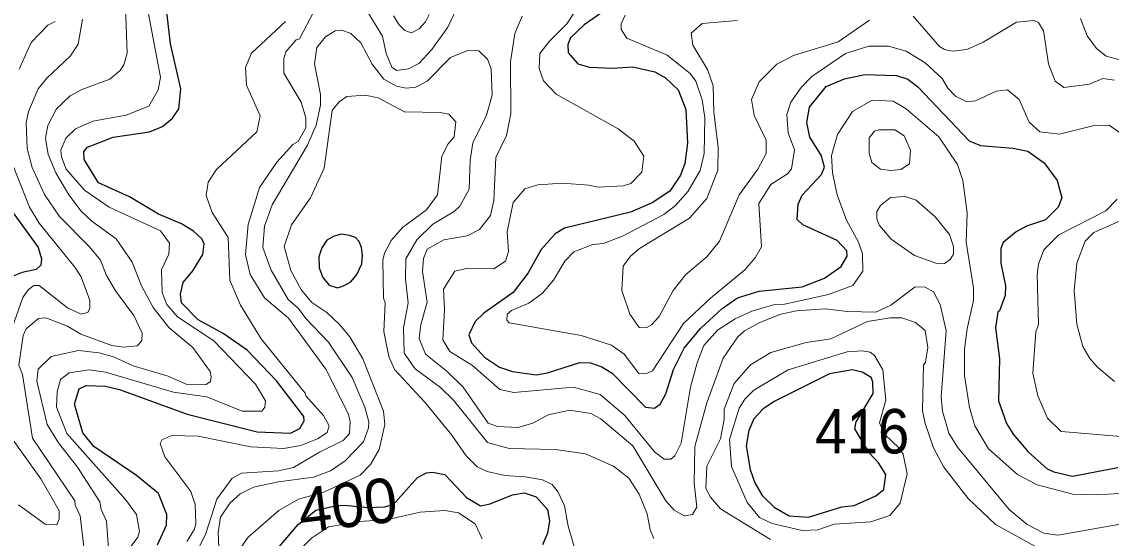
# Model space of a CAD drawing. Extents: x 673.6 to 698.9, y 7012 to 7040.1.
# Drawn here: x 684.033 to 685.993, y 7014.47 to 7015.399 of the extents above; entities that cross this region are included whole.
import ezdxf
from ezdxf.enums import TextEntityAlignment as Align

# ---------------------------------------------------------------- set-up
doc = ezdxf.new("R2010")
doc.units = 0
doc.header["$LTSCALE"] = 0.032
doc.layers.add('1', color=7, linetype='Continuous', lineweight=25)
doc.layers.add('2', color=7, linetype='Continuous', lineweight=13)
doc.layers.add('21', color=7, linetype='Continuous')
doc.layers.add('61', color=7, linetype='Continuous')

msp = doc.modelspace()

# ---------------------------------------------------------------- linework, layer by layer
at = {"layer": '1'}
for points in [[(684.3155, 7015.2427), (684.3192, 7015.2787), (684.3004, 7015.3593), (684.2923, 7015.4271), (684.2966, 7015.45), (684.3159, 7015.4757)], [(685.0815, 7015.4196), (685.0447, 7015.3935), (685.0202, 7015.3705), (685.0154, 7015.3585), (685.0161, 7015.3435), (685.0335, 7015.3232), (685.0541, 7015.3174), (685.0953, 7015.3158), (685.1321, 7015.3182), (685.1715, 7015.3091), (685.1912, 7015.2985), (685.2139, 7015.2765), (685.2273, 7015.2414), (685.2306, 7015.1809), (685.226, 7015.1439), (685.2177, 7015.123), (685.1988, 7015.0943), (685.1671, 7015.0732), (685.128, 7015.0567), (685.0092, 7015.0275), (684.9924, 7015.0173), (684.967, 7014.9891), (684.9438, 7014.947), (684.9166, 7014.9121), (684.864, 7014.8746), (684.8488, 7014.8599), (684.8374, 7014.8356), (684.8418, 7014.821), (684.8654, 7014.7954), (684.8925, 7014.7774), (684.9159, 7014.7696), (684.9582, 7014.7636), (684.9785, 7014.7671), (685.0367, 7014.7857), (685.0562, 7014.785), (685.0762, 7014.7783), (685.0951, 7014.7668), (685.1552, 7014.7053), (685.1712, 7014.7036), (685.1813, 7014.711), (685.1914, 7014.7294), (685.2054, 7014.773), (685.2247, 7014.8117), (685.2539, 7014.8468), (685.2927, 7014.8832), (685.3207, 7014.9022), (685.3593, 7014.914), (685.4368, 7014.922), (685.477, 7014.9375), (685.5069, 7014.9586), (685.5175, 7014.9775), (685.5174, 7014.987), (685.4999, 7015.0053), (685.4381, 7015.0334), (685.428, 7015.043), (685.4294, 7015.0708), (685.4368, 7015.087), (685.4716, 7015.1243), (685.477, 7015.1374), (685.4707, 7015.1588), (685.4508, 7015.1917), (685.4452, 7015.2179), (685.4498, 7015.2456), (685.4802, 7015.2826), (685.513, 7015.2967), (685.5495, 7015.3042), (685.6066, 7015.3027), (685.6267, 7015.2959), (685.6451, 7015.2818), (685.7373, 7015.185), (685.7575, 7015.1767), (685.8158, 7015.1719), (685.8429, 7015.1661), (685.8721, 7015.1451)], [(684.2768, 7014.4574), (684.293, 7014.4928), (684.2938, 7014.5125), (684.2787, 7014.5501), (684.2391, 7014.5825), (684.1626, 7014.6345), (684.1427, 7014.6593), (684.1278, 7014.7108), (684.1361, 7014.7386), (684.1484, 7014.7445), (684.1837, 7014.743), (684.2088, 7014.7371), (684.3304, 7014.6927), (684.4566, 7014.6609), (684.5164, 7014.6586), (684.5331, 7014.6669), (684.541, 7014.681), (684.5405, 7014.6888), (684.4912, 7014.7529), (684.4382, 7014.8082), (684.3953, 7014.8378), (684.3503, 7014.8626), (684.3203, 7014.8934), (684.3186, 7014.909), (684.3234, 7014.9299), (684.3407, 7014.9508), (684.3588, 7014.98), (684.3611, 7014.9993), (684.3568, 7015.0087), (684.3415, 7015.0224), (684.3199, 7015.0357), (684.279, 7015.0529), (684.2269, 7015.0838), (684.1707, 7015.1095), (684.1448, 7015.1513), (684.1444, 7015.1657), (684.1509, 7015.1732), (684.1973, 7015.1917), (684.2627, 7015.2012), (684.286, 7015.2104), (684.3037, 7015.2254), (684.3155, 7015.2427)], [(685.8721, 7015.1451), (685.8955, 7015.1136), (685.9037, 7015.0822), (685.8971, 7015.0652), (685.8745, 7015.0428), (685.8405, 7015.0314)], [(684.0139, 7015.0599), (684.0504, 7015.0096), (684.0625, 7014.9926), (684.0685, 7014.9723), (684.0669, 7014.961), (684.0586, 7014.9535), (684.0333, 7014.9481), (684.0096, 7014.9385)], [(685.8405, 7015.0314), (685.822, 7015.0213), (685.7986, 7015.0017), (685.7945, 7014.9908), (685.7945, 7014.9649), (685.8026, 7014.9238), (685.8018, 7014.9062), (685.792, 7014.8789), (685.7886, 7014.8762), (685.7846, 7014.8482), (685.7919, 7014.7923), (685.7903, 7014.7168), (685.8043, 7014.6758), (685.8163, 7014.6568), (685.8431, 7014.6251), (685.8777, 7014.5944), (685.8895, 7014.5889), (685.9233, 7014.5815), (686.0049, 7014.5967)], [(684.458, 7014.4098), (684.5301, 7014.4942), (684.5619, 7014.5201), (684.597, 7014.528), (684.6142, 7014.5289), (684.6563, 7014.5248), (684.6857, 7014.5259), (684.6953, 7014.5289), (684.7051, 7014.5343), (684.7446, 7014.5788), (684.7611, 7014.5875), (684.7718, 7014.5885), (684.7938, 7014.584), (684.833, 7014.5426), (684.8582, 7014.528), (684.8757, 7014.5315), (684.9159, 7014.5474), (684.9365, 7014.5514), (684.9581, 7014.5438), (684.9786, 7014.5211), (684.9824, 7014.501), (684.9785, 7014.4788), (684.9695, 7014.4574)]]:
    msp.add_lwpolyline(points, dxfattribs=at)
for points in [[(684.5681, 7014.9565), (684.5745, 7014.9391), (684.5859, 7014.9251), (684.6009, 7014.9203), (684.6117, 7014.9238), (684.625, 7014.9308), (684.6358, 7014.9441), (684.6447, 7014.9635), (684.6457, 7014.9788), (684.6438, 7014.9931), (684.64, 7015.0036), (684.6333, 7015.0106), (684.6222, 7015.0147), (684.6079, 7015.0166), (684.5948, 7015.0135), (684.5815, 7015.0058), (684.5726, 7014.9925), (684.5672, 7014.9763)], [(685.5694, 7014.5456), (685.5837, 7014.5571), (685.5871, 7014.584), (685.574, 7014.6051), (685.5581, 7014.6227), (685.5315, 7014.6667), (685.534, 7014.6789), (685.5643, 7014.7302), (685.5642, 7014.7512), (685.5607, 7014.7587), (685.5445, 7014.7684), (685.5266, 7014.7726), (685.4858, 7014.7652), (685.3865, 7014.7156), (685.3662, 7014.7016), (685.3497, 7014.6843), (685.3411, 7014.6632), (685.3359, 7014.6361), (685.3434, 7014.5931), (685.3514, 7014.5692), (685.3649, 7014.5466), (685.3862, 7014.5257), (685.4136, 7014.5099), (685.4484, 7014.5072), (685.5084, 7014.526), (685.5302, 7014.5287)]]:
    msp.add_lwpolyline(points, close=True, dxfattribs=at)
at = {"layer": '2'}
for points in [[(684.5766, 7015.4464), (684.5649, 7015.4301), (684.5323, 7015.3687), (684.5263, 7015.3664), (684.5076, 7015.345), (684.5043, 7015.3328)], [(684.8299, 7015.454), (684.7996, 7015.3896), (684.7703, 7015.3492), (684.7469, 7015.3242), (684.7283, 7015.3142), (684.7068, 7015.3117), (684.6984, 7015.3177), (684.6886, 7015.3422), (684.6817, 7015.373), (684.6525, 7015.421)], [(685.0435, 7015.4419), (685.0135, 7015.3952), (684.982, 7015.3645), (684.9647, 7015.342), (684.9637, 7015.315), (684.9717, 7015.2931), (684.9944, 7015.2687), (685.1055, 7015.2066), (685.1347, 7015.184), (685.1518, 7015.1575), (685.1482, 7015.1285), (685.1284, 7015.1083), (685.1153, 7015.1037), (685.0696, 7015.1013), (685.0532, 7015.1053), (685.0057, 7015.1086), (684.9615, 7015.1054), (684.9379, 7015.0985), (684.9166, 7015.0737), (684.9061, 7015.0211), (684.9085, 7014.9858), (684.9031, 7014.9684), (684.8818, 7014.9543), (684.8362, 7014.9558), (684.812, 7014.9501), (684.7918, 7014.918), (684.7935, 7014.881), (684.7905, 7014.8268), (684.8032, 7014.8058), (684.8435, 7014.7803), (684.893, 7014.7373), (684.9181, 7014.7316), (685.0256, 7014.7413), (685.0732, 7014.728), (685.1178, 7014.6907), (685.1713, 7014.6249), (685.1888, 7014.6117), (685.2005, 7014.6118), (685.208, 7014.618), (685.2191, 7014.6406), (685.2357, 7014.7417), (685.2478, 7014.7854), (685.2601, 7014.8166), (685.2843, 7014.8442), (685.3161, 7014.8646), (685.3465, 7014.878), (685.3876, 7014.89), (685.4049, 7014.891), (685.4843, 7014.908), (685.5281, 7014.9247), (685.5462, 7014.9505), (685.5454, 7014.9813), (685.5384, 7015.0025), (685.5168, 7015.0418), (685.4996, 7015.0874), (685.4915, 7015.1274), (685.4894, 7015.1587)], [(684.2192, 7015.4254), (684.2223, 7015.3429), (684.2167, 7015.3219), (684.21, 7015.3116), (684.1913, 7015.2957), (684.1407, 7015.277), (684.12, 7015.2658), (684.0955, 7015.2423), (684.0795, 7015.2125), (684.0754, 7015.1897), (684.0804, 7015.1601), (684.0941, 7015.1275), (684.1176, 7015.0875), (684.1395, 7015.0585), (684.1586, 7015.0401), (684.2026, 7015.0084), (684.2314, 7014.9665), (684.2485, 7014.9239), (684.269, 7014.8846), (684.2974, 7014.8491), (684.3405, 7014.8131), (684.3719, 7014.7697), (684.3736, 7014.7602), (684.3721, 7014.7514), (684.3648, 7014.7463), (684.3457, 7014.7455), (684.3296, 7014.7463), (684.2959, 7014.761), (684.2333, 7014.7797), (684.1977, 7014.7962), (684.1722, 7014.803), (684.1348, 7014.8072), (684.0856, 7014.7965), (684.0622, 7014.7739)], [(684.1026, 7014.7553), (684.1182, 7014.7675), (684.1541, 7014.7724), (684.1834, 7014.7684), (684.3058, 7014.7322), (684.3659, 7014.7242), (684.4294, 7014.6985), (684.4649, 7014.6982), (684.4704, 7014.7053), (684.4713, 7014.7171), (684.4533, 7014.7471), (684.3785, 7014.8251), (684.3129, 7014.868), (684.2939, 7014.8903), (684.2854, 7014.9118), (684.2841, 7014.9529), (684.2976, 7014.9806), (684.2988, 7015.0006), (684.2823, 7015.0229), (684.19, 7015.0653), (684.1454, 7015.0961), (684.1125, 7015.1338), (684.1044, 7015.1559), (684.1033, 7015.1682), (684.1118, 7015.1895), (684.1294, 7015.2062), (684.1607, 7015.2204), (684.2207, 7015.2313), (684.2616, 7015.2475), (684.2781, 7015.2768), (684.2823, 7015.2994), (684.2602, 7015.4165)], [(684.7016, 7015.4099), (684.7116, 7015.3936), (684.7222, 7015.3834), (684.7339, 7015.3793), (684.7475, 7015.3865), (684.7592, 7015.3991), (684.7675, 7015.416)], [(686.0194, 7014.4965), (685.8966, 7014.4752), (685.8713, 7014.4786), (685.8414, 7014.4944), (685.809, 7014.5213), (685.7161, 7014.6332), (685.7009, 7014.6589), (685.6893, 7014.6983), (685.6868, 7014.7241), (685.6957, 7014.8435), (685.6849, 7014.8903), (685.6729, 7014.9128), (685.6578, 7014.9213), (685.6402, 7014.9221), (685.5962, 7014.8889), (685.5693, 7014.8762), (685.518, 7014.8776), (685.478, 7014.8827), (685.4267, 7014.8788), (685.3983, 7014.8728), (685.3609, 7014.8581), (685.3333, 7014.8428), (685.3213, 7014.832), (685.2945, 7014.7936), (685.2651, 7014.7131), (685.2439, 7014.6345), (685.2423, 7014.5689), (685.2471, 7014.5256), (685.2398, 7014.5123), (685.2244, 7014.5101), (685.2066, 7014.5203), (685.1918, 7014.537), (685.132, 7014.6361), (685.0748, 7014.6844), (685.0568, 7014.6941), (685.0187, 7014.7002), (684.98, 7014.6915), (684.9522, 7014.6769), (684.9253, 7014.6688), (684.8886, 7014.6704), (684.8721, 7014.6768), (684.827, 7014.7416), (684.7983, 7014.7695), (684.7591, 7014.8006), (684.7476, 7014.8288), (684.7507, 7014.8544), (684.7623, 7014.8942), (684.754, 7014.9499), (684.7557, 7014.9728), (684.7621, 7014.9898), (684.7921, 7015.0065), (684.8339, 7015.0139), (684.8561, 7015.0252), (684.8758, 7015.0507), (684.8823, 7015.0774), (684.8854, 7015.1547), (684.9051, 7015.1946), (684.9125, 7015.2336), (684.9119, 7015.3268), (684.9198, 7015.3783), (684.9331, 7015.4092)], [(685.1181, 7015.411), (685.1112, 7015.3957), (685.1109, 7015.3855), (685.1212, 7015.3694), (685.1942, 7015.3389), (685.2356, 7015.3058), (685.2453, 7015.292), (685.257, 7015.2587), (685.2619, 7015.2262), (685.2602, 7015.1618), (685.2531, 7015.1315), (685.2318, 7015.0942), (685.2087, 7015.0687), (685.1881, 7015.0524), (685.1135, 7015.013), (685.0791, 7015.0002), (685.0604, 7014.9984), (685.0263, 7014.985), (685.0096, 7014.9681), (684.9897, 7014.9341), (684.9699, 7014.9104), (684.9452, 7014.8924), (684.9138, 7014.8796), (684.9062, 7014.8727), (684.9053, 7014.8621), (684.9096, 7014.8571), (685.0393, 7014.8344), (685.0936, 7014.8172), (685.1167, 7014.801), (685.143, 7014.7661), (685.1554, 7014.7654), (685.1676, 7014.7706), (685.2236, 7014.8558), (685.2717, 7014.9016), (685.3337, 7014.9528), (685.3521, 7014.9745), (685.3637, 7014.9938), (685.3589, 7015.0721), (685.3805, 7015.1065), (685.4106, 7015.1252), (685.4178, 7015.1344), (685.4228, 7015.1686), (685.4114, 7015.1993), (685.4091, 7015.2321), (685.4162, 7015.2546), (685.4349, 7015.281), (685.454, 7015.3006)], [(685.9985, 7015.294), (685.9779, 7015.2968), (685.9535, 7015.287), (685.9073, 7015.2808), (685.892, 7015.292), (685.8802, 7015.3234), (685.8707, 7015.3826), (685.8619, 7015.3977), (685.8544, 7015.4013), (685.8224, 7015.3987), (685.7626, 7015.3623), (685.7329, 7015.3492), (685.7075, 7015.3465), (685.6929, 7015.3493), (685.6841, 7015.3546), (685.6367, 7015.4092)], [(684.0926, 7015.3996), (684.0795, 7015.3929), (684.0496, 7015.362), (684.0279, 7015.314)], [(684.1548, 7014.9939), (684.1008, 7015.0484), (684.0735, 7015.0883), (684.0516, 7015.1371), (684.0426, 7015.1712), (684.0409, 7015.2173), (684.0449, 7015.2379), (684.0625, 7015.2787), (684.0777, 7015.2976), (684.1202, 7015.3377), (684.1342, 7015.359), (684.1418, 7015.4037)], [(684.33, 7014.4637), (684.3432, 7014.4845), (684.3457, 7014.4957), (684.3448, 7014.5304), (684.3367, 7014.5535), (684.2899, 7014.6161), (684.2816, 7014.6399), (684.2854, 7014.6472), (684.3035, 7014.6542), (684.3501, 7014.6534), (684.4448, 7014.6343), (684.5039, 7014.6312), (684.5346, 7014.6364), (684.5647, 7014.6484), (684.582, 7014.6598), (684.586, 7014.6718), (684.5757, 7014.6904), (684.5436, 7014.7258), (684.5428, 7014.7306), (684.4638, 7014.8287), (684.4264, 7014.8889), (684.4073, 7014.934), (684.4039, 7015.0109), (684.3756, 7015.056), (684.3646, 7015.0862), (684.3679, 7015.1103), (684.3832, 7015.1332), (684.4556, 7015.2008), (684.4615, 7015.2299), (684.4369, 7015.2853), (684.4354, 7015.3166), (684.4461, 7015.3426), (684.5071, 7015.3995)], [(685.5577, 7015.402), (685.5015, 7015.3633), (685.421, 7015.3386), (685.3911, 7015.3227), (685.3594, 7015.291), (685.3458, 7015.259), (685.3502, 7015.2306), (685.3718, 7015.1859), (685.372, 7015.1618), (685.3568, 7015.134), (685.3236, 7015.0877), (685.288, 7015.004), (685.2652, 7014.9763), (685.2278, 7014.9445), (685.205, 7014.9152), (685.1793, 7014.8689), (685.166, 7014.8535), (685.1564, 7014.8482), (685.1438, 7014.849), (685.1267, 7014.873), (685.1124, 7014.9156), (685.1145, 7014.959), (685.1282, 7014.9774), (685.1443, 7014.9913), (685.2343, 7015.0456), (685.265, 7015.0812), (685.2848, 7015.1322), (685.2857, 7015.1726), (685.2779, 7015.2371), (685.2767, 7015.2837), (685.2662, 7015.313), (685.2401, 7015.3571), (685.2374, 7015.3789), (685.257, 7015.3963), (685.3198, 7015.4013)], [(685.9375, 7015.4053), (685.9493, 7015.3736), (685.9662, 7015.351), (685.9835, 7015.3375), (686.0469, 7015.3202)], [(685.1697, 7014.4688), (685.1635, 7014.4846), (685.1581, 7014.5136), (685.1436, 7014.549), (685.1247, 7014.5775), (685.0972, 7014.5993), (685.0469, 7014.6212), (684.9924, 7014.6295), (684.9099, 7014.6313), (684.8708, 7014.6421), (684.8094, 7014.718), (684.7863, 7014.7411), (684.7407, 7014.7745), (684.721, 7014.8028), (684.7196, 7014.8485), (684.7278, 7014.8934), (684.7229, 7014.9358), (684.7236, 7014.9727), (684.7434, 7015.0067), (684.7724, 7015.0351), (684.8105, 7015.0579), (684.821, 7015.0674), (684.8378, 7015.0977), (684.8396, 7015.15), (684.8444, 7015.1815), (684.869, 7015.2308), (684.8789, 7015.2673), (684.8774, 7015.3142), (684.8706, 7015.3317), (684.8551, 7015.3468), (684.8366, 7015.3478), (684.8041, 7015.3346), (684.7624, 7015.2923), (684.7416, 7015.2815), (684.7242, 7015.2797), (684.7071, 7015.2835), (684.6839, 7015.2958), (684.6632, 7015.323), (684.6429, 7015.3612), (684.625, 7015.3782), (684.6085, 7015.3838), (684.5968, 7015.3831), (684.5791, 7015.3722), (684.5637, 7015.3529)], [(684.5637, 7015.3529), (684.5594, 7015.3235), (684.57, 7015.268), (684.57, 7015.249), (684.5622, 7015.2131), (684.5471, 7015.1772)], [(685.454, 7015.3006), (685.515, 7015.342), (685.557, 7015.355), (685.5922, 7015.3551), (685.6239, 7015.346), (685.6583, 7015.3254)], [(684.5043, 7015.3328), (684.5043, 7015.3065), (684.5353, 7015.2544), (684.5437, 7015.2262), (684.5437, 7015.2085), (684.5298, 7015.1837), (684.5205, 7015.1783), (684.4914, 7015.1467), (684.4604, 7015.1009), (684.4402, 7015.0343), (684.4353, 7014.9805), (684.4437, 7014.9442), (684.4698, 7014.9025), (684.5126, 7014.8659), (684.5799, 7014.7739), (684.62, 7014.6941), (684.6234, 7014.6805), (684.6226, 7014.6579), (684.6111, 7014.6452), (684.5686, 7014.6247), (684.5214, 7014.5971), (684.4944, 7014.591), (684.4279, 7014.5865), (684.4115, 7014.5778), (684.3839, 7014.5401), (684.3641, 7014.4781), (684.3495, 7014.4485)], [(685.6583, 7015.3254), (685.6886, 7015.2968), (685.6991, 7015.2795), (685.7124, 7015.2654), (685.7328, 7015.255), (685.7486, 7015.2566), (685.7859, 7015.2745), (685.8063, 7015.2768), (685.8271, 7015.259), (685.845, 7015.2186), (685.8641, 7015.2013), (685.8995, 7015.1967), (685.9624, 7015.2123), (685.9894, 7015.213), (686.0103, 7015.1983)], [(684.6739, 7015.2621), (684.6505, 7015.2672), (684.6177, 7015.2648), (684.6039, 7015.2551), (684.5915, 7015.2392), (684.577, 7015.1359), (684.5523, 7015.0822), (684.518, 7015.0336), (684.5051, 7014.9947), (684.5168, 7014.9514), (684.5363, 7014.9163), (684.5549, 7014.8936), (684.5818, 7014.8759), (684.6047, 7014.8544), (684.6231, 7014.8318), (684.6464, 7014.7923), (684.6834, 7014.6983), (684.6857, 7014.6744), (684.6755, 7014.6291), (684.6604, 7014.6022), (684.6417, 7014.583), (684.5764, 7014.5525), (684.5306, 7014.5399), (684.4954, 7014.5195), (684.4399, 7014.4715), (684.3823, 7014.3894)], [(684.8108, 7015.192), (684.8138, 7015.2189), (684.8009, 7015.2329), (684.7853, 7015.236), (684.7214, 7015.2369), (684.6739, 7015.2621)], [(685.4894, 7015.1587), (685.5006, 7015.196), (685.5276, 7015.2379), (685.5626, 7015.2581), (685.6008, 7015.2565), (685.6237, 7015.2424)], [(685.6237, 7015.2424), (685.6826, 7015.1923), (685.7163, 7015.1423), (685.726, 7015.1136), (685.7336, 7015.0552), (685.732, 7015.0027), (685.7452, 7014.9204), (685.7451, 7014.8976), (685.7337, 7014.8467), (685.729, 7014.8099), (685.7287, 7014.7624), (685.7379, 7014.7048), (685.7476, 7014.6721), (685.7719, 7014.6307), (685.8243, 7014.584), (685.8596, 7014.5656), (685.9235, 7014.5491), (685.9656, 7014.5475), (686.008, 7014.5501)], [(685.0376, 7014.4179), (685.0159, 7014.4913), (685.0092, 7014.5281), (684.9981, 7014.5523), (684.9868, 7014.5661), (684.9694, 7014.5746), (684.9385, 7014.5803), (684.9017, 7014.5823), (684.8699, 7014.5899), (684.8521, 7014.598), (684.8322, 7014.6176), (684.8067, 7014.6553), (684.7579, 7014.7144), (684.7036, 7014.7733), (684.693, 7014.7964), (684.6843, 7014.8419), (684.6867, 7014.8933), (684.6835, 7014.9015), (684.6826, 7014.9701), (684.6854, 7014.9825), (684.6971, 7015.0056), (684.7177, 7015.0286), (684.7609, 7015.0604), (684.781, 7015.0874), (684.7887, 7015.157), (684.8002, 7015.1793), (684.8108, 7015.192)], [(684.5471, 7015.1772), (684.4835, 7015.0694), (684.4695, 7015.0311), (684.4665, 7014.9926), (684.4814, 7014.9523), (684.5123, 7014.8994), (684.5307, 7014.8833), (684.5441, 7014.865), (684.5844, 7014.8225), (684.6275, 7014.7591), (684.6502, 7014.7053), (684.6571, 7014.6789), (684.6569, 7014.6684), (684.6474, 7014.643), (684.6149, 7014.6089), (684.5884, 7014.5911), (684.5575, 7014.5792), (684.4944, 7014.5712), (684.45, 7014.5614), (684.4256, 7014.5492), (684.4079, 7014.5332), (684.3906, 7014.5072), (684.386, 7014.4796), (684.3875, 7014.4525)], [(684.0161, 7015.1427), (684.0465, 7015.0656), (684.0639, 7015.0368), (684.1285, 7014.9577), (684.1399, 7014.9399), (684.1552, 7014.8975), (684.1551, 7014.8834), (684.1517, 7014.8757), (684.1397, 7014.8729), (684.115, 7014.8845), (684.0787, 7014.9132), (684.064, 7014.9242), (684.0544, 7014.9242), (684.0441, 7014.9169), (684.0346, 7014.9031), (684.012, 7014.8383)], [(686.0034, 7015.0798), (685.9832, 7015.0587), (685.8986, 7015.0154), (685.8715, 7014.9884), (685.8618, 7014.9629), (685.8594, 7014.9442), (685.8618, 7014.854), (685.8569, 7014.8411), (685.852, 7014.7669), (685.8606, 7014.7256), (685.8783, 7014.6854), (685.9029, 7014.6617), (686.0172, 7014.6518)], [(685.9985, 7014.7518), (685.9679, 7014.7775), (685.9543, 7014.7929), (685.9419, 7014.8147), (685.9309, 7014.8548), (685.926, 7014.9152), (685.9309, 7014.9648), (685.946, 7015.0042), (685.9613, 7015.02), (686.008, 7015.0405)], [(684.2496, 7014.8387), (684.2343, 7014.8706), (684.2015, 7014.9149), (684.1848, 7014.9435), (684.1744, 7014.9701), (684.1548, 7014.9939)], [(684.1451, 7014.4488), (684.1377, 7014.5101), (684.1288, 7014.5289), (684.1285, 7014.5369), (684.0523, 7014.6497), (684.0342, 7014.7645), (684.0277, 7014.7809), (684.0356, 7014.8343), (684.0406, 7014.8462), (684.0628, 7014.865), (684.0762, 7014.8663), (684.1151, 7014.8513), (684.1389, 7014.8371), (684.1948, 7014.8167), (684.2159, 7014.8137), (684.2404, 7014.8159), (684.2486, 7014.825), (684.2496, 7014.8387)], [(685.5542, 7014.8595), (685.4884, 7014.8283), (685.4438, 7014.8221), (685.3802, 7014.8038), (685.3439, 7014.7814), (685.3147, 7014.7482)], [(686.0113, 7014.4323), (685.9231, 7014.4341), (685.8845, 7014.4391), (685.7847, 7014.4944), (685.7357, 7014.5411), (685.6919, 7014.5977), (685.6732, 7014.6323), (685.6579, 7014.6763), (685.6534, 7014.6997), (685.6548, 7014.7813), (685.6589, 7014.7865), (685.663, 7014.8131), (685.658, 7014.8437), (685.6406, 7014.8577), (685.6159, 7014.8661), (685.5952, 7014.8662), (685.5542, 7014.8595)], [(684.0622, 7014.7739), (684.0597, 7014.7523), (684.0787, 7014.6745), (684.0988, 7014.641), (684.1332, 7014.5973), (684.1735, 7014.5349)], [(684.2394, 7014.5122), (684.2197, 7014.5395), (684.1138, 7014.6578), (684.0952, 7014.7052), (684.0967, 7014.7331), (684.1026, 7014.7553)], [(685.3147, 7014.7482), (685.2965, 7014.7019), (685.2964, 7014.6835), (685.2899, 7014.6483), (685.2654, 7014.5991), (685.2637, 7014.559), (685.2716, 7014.5432), (685.2898, 7014.5226), (685.3799, 7014.467)], [(684.0084, 7014.6587), (684.0674, 7014.5767), (684.0853, 7014.5455), (684.1003, 7014.5189), (684.1003, 7014.5047), (684.096, 7014.4936), (684.0751, 7014.495), (684.0271, 7014.5299)], [(684.1735, 7014.5349), (684.1755, 7014.5215), (684.1853, 7014.5), (684.1888, 7014.4513)], [(684.1988, 7014.4141), (684.2417, 7014.4712), (684.2445, 7014.4817), (684.2394, 7014.5122)], [(684.8609, 7014.4685), (684.8485, 7014.4955), (684.8184, 7014.5151), (684.7942, 7014.5194), (684.7495, 7014.5163), (684.6915, 7014.5033), (684.6408, 7014.4998), (684.5849, 7014.4898), (684.5541, 7014.4698), (684.5259, 7014.4417)]]:
    msp.add_lwpolyline(points, dxfattribs=at)
for points in [[(685.6037, 7015.2044), (685.6201, 7015.1941), (685.6317, 7015.1683), (685.6299, 7015.1432), (685.6142, 7015.1333), (685.5961, 7015.1312), (685.5777, 7015.1339), (685.5621, 7015.1459), (685.5571, 7015.1622), (685.5574, 7015.1901), (685.5668, 7015.2022), (685.5749, 7015.2048)], [(685.6758, 7015.048), (685.6422, 7015.0778), (685.6221, 7015.0848), (685.5957, 7015.0829), (685.5777, 7015.0687), (685.571, 7015.0574), (685.571, 7015.0442), (685.5758, 7015.0324), (685.5969, 7015.0079), (685.639, 7014.9785), (685.6807, 7014.9634), (685.6931, 7014.9642), (685.7032, 7014.9715), (685.7089, 7014.9808), (685.7089, 7014.9948), (685.7021, 7015.016)], [(685.6113, 7014.6319), (685.6183, 7014.621), (685.6256, 7014.5852), (685.613, 7014.5324), (685.5944, 7014.5105), (685.5606, 7014.4992), (685.4944, 7014.4949), (685.4652, 7014.4844), (685.437, 7014.4834), (685.3826, 7014.4962), (685.3602, 7014.5069), (685.3381, 7014.5336), (685.3095, 7014.5987), (685.3063, 7014.6472), (685.3235, 7014.7036), (685.3338, 7014.7197), (685.35, 7014.7359), (685.4118, 7014.7725), (685.5175, 7014.8053), (685.545, 7014.8071), (685.559, 7014.8046), (685.5672, 7014.7984), (685.5822, 7014.7729), (685.5873, 7014.7179), (685.576, 7014.6771), (685.5852, 7014.657)]]:
    msp.add_lwpolyline(points, close=True, dxfattribs=at)

# ---------------------------------------------------------------- texts
at = {"layer": '21', "width": 0.95}
msp.add_text('416', height=0.08, dxfattribs=at).set_placement((685.4601, 7014.6222))
at = {"layer": '61'}
msp.add_text('400', height=0.08, rotation=6.908, dxfattribs=at).set_placement((684.6238, 7014.4898), align=Align.CENTER)

doc.saveas('drawing.dxf')
